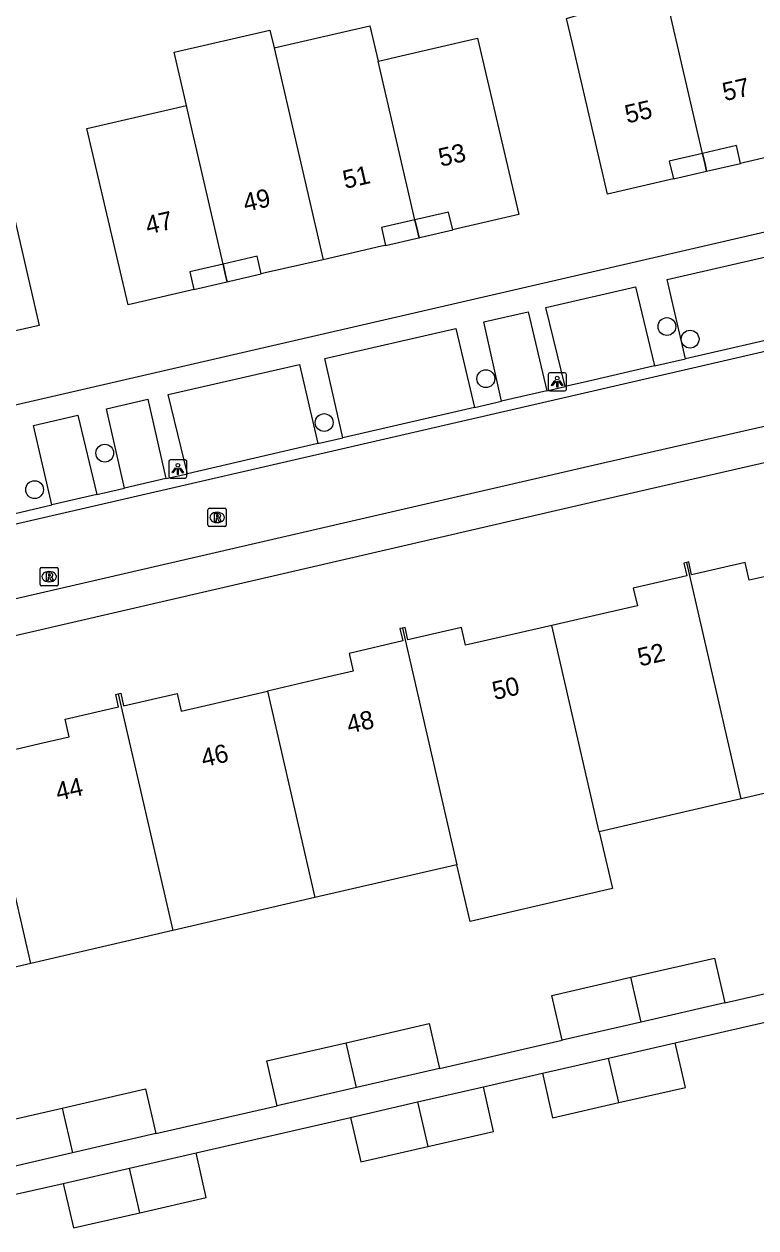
# Model space of a CAD drawing. Extents: x 156414 to 157775, y 382335 to 383765.
# Drawn here: x 156734.9 to 156775, y 383407.9 to 383474 of the extents above; entities that cross this region are included whole.
import ezdxf

# ---------------------------------------------------------------- set-up
doc = ezdxf.new("R2010")
doc.units = 0
for name, color, linetype in [('IMGEO_Boom', 7, 'Continuous'), ('IMGEO_Lichtpunt', 7, 'Continuous'), ('IMGEO_Pand', 7, 'Continuous'), ('IMGEO_Pand_nummerreeks', 7, 'Continuous'), ('IMGEO_Pand_overbouw', 7, 'Continuous'), ('IMGEO_Rijbaan_lokaal_gesloten', 7, 'Continuous'), ('IMGEO_Rijbaan_lokaal_open', 7, 'Continuous'), ('IMGEO_Rioolput', 7, 'Continuous'), ('IMGEO_Voetpad_open', 7, 'Continuous')]:
    doc.layers.add(name, color=color, linetype=linetype)

msp = doc.modelspace()

# ---------------------------------------------------------------- linework, layer by layer
at = {"layer": 'IMGEO_Boom'}
for centre in [(156770.168, 383457.398), (156771.439, 383456.707), (156760.237, 383454.539), (156751.372, 383452.132), (156739.34, 383450.455), (156735.493, 383448.452)]:
    msp.add_circle(centre, 0.489, dxfattribs=at)
at = {"layer": 'IMGEO_Lichtpunt'}
for p, q in [((156763.656, 383454.773), (156763.656, 383453.966)), ((156763.656, 383454.773), (156763.656, 383453.966)), ((156764.558, 383454.868), (156763.75, 383454.868)), ((156764.558, 383454.868), (156763.75, 383454.868)), ((156764.652, 383453.966), (156764.652, 383454.773)), ((156764.652, 383453.966), (156764.652, 383454.773)), ((156763.75, 383453.872), (156764.558, 383453.872)), ((156763.75, 383453.872), (156764.558, 383453.872)), ((156742.851, 383449.991), (156742.851, 383449.184)), ((156742.851, 383449.991), (156742.851, 383449.184)), ((156743.753, 383450.086), (156742.945, 383450.086)), ((156743.753, 383450.086), (156742.945, 383450.086)), ((156743.847, 383449.184), (156743.847, 383449.991)), ((156743.847, 383449.184), (156743.847, 383449.991)), ((156742.945, 383449.09), (156743.753, 383449.09)), ((156742.945, 383449.09), (156743.753, 383449.09))]:
    msp.add_line(p, q, dxfattribs=at)
for points in [[(156764.03, 383454.437), (156764.069, 383454.409), (156763.881, 383454.147), (156763.843, 383454.174), (156764.03, 383454.437)], [(156764.132, 383454.389), (156764.179, 383454.389), (156764.179, 383454.067), (156764.132, 383454.067), (156764.132, 383454.389)], [(156764.242, 383454.409), (156764.28, 383454.436), (156764.467, 383454.174), (156764.428, 383454.146), (156764.242, 383454.409)], [(156743.225, 383449.655), (156743.264, 383449.627), (156743.076, 383449.365), (156743.038, 383449.392), (156743.225, 383449.655)], [(156743.327, 383449.607), (156743.374, 383449.607), (156743.374, 383449.285), (156743.327, 383449.285), (156743.327, 383449.607)], [(156743.437, 383449.627), (156743.475, 383449.654), (156743.662, 383449.392), (156743.623, 383449.364), (156743.437, 383449.627)]]:
    msp.add_lwpolyline(points, dxfattribs=at)
for centre in [(156764.155, 383454.571), (156743.35, 383449.789)]:
    msp.add_circle(centre, 0.0994, dxfattribs=at)
for centre, start, end in [((156763.75, 383454.773), 90, 180), ((156763.75, 383454.773), 90, 180), ((156764.558, 383454.773), 0, 90), ((156764.558, 383454.773), 0, 90), ((156763.75, 383453.966), 180, 270), ((156763.75, 383453.966), 180, 270), ((156764.558, 383453.966), 270, 0), ((156764.558, 383453.966), 270, 360), ((156742.945, 383449.991), 90, 180), ((156742.945, 383449.991), 90, 180), ((156743.753, 383449.991), 0, 90), ((156743.753, 383449.991), 0, 90), ((156742.945, 383449.184), 180, 270), ((156742.945, 383449.184), 180, 270), ((156743.753, 383449.184), 270, 0), ((156743.753, 383449.184), 270, 360)]:
    msp.add_arc(centre, 0.0946, start, end, dxfattribs=at)
at = {"layer": 'IMGEO_Pand'}
for points in [[(156772.122, 383466.899), (156770.298, 383466.481), (156770.525, 383465.506), (156770.293, 383465.452), (156766.911, 383464.667), (156764.984, 383472.928), (156764.664, 383474.302), (156765.202, 383474.466), (156764.615, 383476.98), (156769.514, 383478.113), (156770.099, 383475.599)], [(156772.122, 383466.899), (156770.099, 383475.599)], [(156743.822, 383469.531), (156743.15, 383472.447), (156748.399, 383473.659), (156748.623, 383472.691)], [(156748.623, 383472.691), (156753.878, 383473.905), (156754.33, 383471.959)], [(156754.33, 383471.959), (156754.513, 383472.001), (156755.355, 383472.196), (156759.788, 383473.22), (156762.043, 383463.543), (156758.64, 383462.752), (156758.426, 383462.702), (156758.199, 383463.676), (156756.352, 383463.25)], [(156748.623, 383472.691), (156751.312, 383461.067)], [(156756.352, 383463.25), (156754.33, 383471.959)], [(156727.587, 383467.835), (156727.363, 383468.811), (156732.814, 383470.071), (156733.489, 383467.148), (156735.748, 383457.465), (156732.342, 383456.682), (156732.127, 383456.633), (156731.903, 383457.607), (156730.055, 383457.182)], [(156745.829, 383460.828), (156744, 383460.4), (156744.226, 383459.426), (156744.011, 383459.376), (156740.623, 383458.591), (156738.366, 383468.27), (156743.822, 383469.531)], [(156745.829, 383460.828), (156744.046, 383468.56), (156743.822, 383469.531)], [(156777.804, 383466.291), (156777.613, 383466.247), (156777.414, 383467.102), (156774.416, 383466.4), (156774.209, 383466.352), (156773.986, 383467.327), (156772.122, 383466.899)], [(156756.352, 383463.25), (156754.512, 383462.826), (156754.735, 383461.851), (156754.521, 383461.802), (156751.312, 383461.067)], [(156751.312, 383461.067), (156748.136, 383460.339), (156747.921, 383460.29), (156747.698, 383461.265), (156745.829, 383460.828)], [(156779.448, 383444.586), (156776.317, 383443.859), (156774.673, 383443.478), (156774.45, 383444.453), (156771.524, 383443.785), (156771.363, 383444.488), (156771.255, 383444.463)], [(156771.255, 383444.463), (156771.09, 383444.425), (156771.251, 383443.722), (156768.324, 383443.054), (156768.547, 383442.079), (156766.943, 383441.711), (156763.85, 383441.001)], [(156774.242, 383431.486), (156771.255, 383444.463)], [(156755.661, 383440.859), (156755.53, 383440.829), (156755.685, 383440.148), (156752.743, 383439.467), (156752.969, 383438.493), (156751.367, 383438.119), (156748.257, 383437.392)], [(156763.85, 383441.001), (156760.736, 383440.287), (156759.12, 383439.916), (156758.895, 383440.891), (156755.966, 383440.213), (156755.811, 383440.893), (156755.661, 383440.859)], [(156755.661, 383440.859), (156758.656, 383427.874)], [(156766.458, 383429.682), (156763.85, 383441.001)], [(156740.071, 383437.248), (156740.217, 383437.281), (156740.373, 383436.593), (156743.312, 383437.261), (156743.536, 383436.289), (156745.125, 383436.66), (156748.257, 383437.392)], [(156748.257, 383437.392), (156750.867, 383426.068)], [(156732.667, 383433.797), (156735.775, 383434.515), (156737.386, 383434.888), (156737.161, 383435.863), (156740.1, 383436.531), (156739.944, 383437.219), (156740.071, 383437.248)], [(156740.071, 383437.248), (156743.065, 383424.26)], [(156735.289, 383422.457), (156732.667, 383433.797)], [(156782.044, 383433.295), (156774.242, 383431.486)], [(156774.242, 383431.486), (156766.458, 383429.682)], [(156766.458, 383429.682), (156767.177, 383426.563), (156759.374, 383424.763), (156758.656, 383427.874)], [(156758.656, 383427.874), (156750.867, 383426.068)], [(156750.867, 383426.068), (156743.065, 383424.26)], [(156743.065, 383424.26), (156735.289, 383422.457)], [(156735.289, 383422.457), (156727.488, 383420.649)], [(156768.184, 383421.696), (156772.775, 383422.752), (156773.34, 383420.297)], [(156764.416, 383418.244), (156763.851, 383420.699), (156768.184, 383421.696)], [(156768.75, 383419.241), (156768.184, 383421.696)], [(156773.34, 383420.297), (156768.75, 383419.241)], [(156752.587, 383418.107), (156757.138, 383419.154), (156757.703, 383416.699)], [(156768.75, 383419.241), (156764.416, 383418.244)], [(156748.799, 383414.65), (156748.234, 383417.105), (156752.587, 383418.107)], [(156753.153, 383415.652), (156752.587, 383418.107)], [(156766.972, 383417.265), (156770.626, 383418.105)], [(156767.538, 383414.82), (156771.188, 383415.659), (156770.626, 383418.105)], [(156763.338, 383416.43), (156766.972, 383417.265)], [(156767.538, 383414.82), (156766.972, 383417.265)], [(156757.703, 383416.699), (156753.153, 383415.652)], [(156763.338, 383416.43), (156763.9, 383413.984), (156767.538, 383414.82)], [(156737.009, 383414.522), (156741.58, 383415.574), (156742.145, 383413.119)], [(156753.153, 383415.652), (156748.799, 383414.65)], [(156756.498, 383414.857), (156760.103, 383415.686)], [(156757.058, 383412.412), (156760.665, 383413.241), (156760.103, 383415.686)], [(156752.824, 383414.013), (156756.498, 383414.857)], [(156756.498, 383414.857), (156757.058, 383412.412)], [(156733.231, 383411.068), (156732.666, 383413.523), (156737.009, 383414.522)], [(156737.009, 383414.522), (156737.576, 383412.068)], [(156752.824, 383414.013), (156753.387, 383411.568), (156757.058, 383412.412)], [(156742.145, 383413.119), (156737.576, 383412.068)], [(156737.576, 383412.068), (156733.231, 383411.068)], [(156740.695, 383411.225), (156744.348, 383412.065)], [(156741.26, 383408.78), (156744.91, 383409.619), (156744.348, 383412.065)], [(156737.069, 383410.392), (156740.695, 383411.225)], [(156741.26, 383408.78), (156740.695, 383411.225)], [(156737.069, 383410.392), (156737.631, 383407.946), (156741.26, 383408.78)]]:
    msp.add_lwpolyline(points, dxfattribs=at)
at = {"layer": 'IMGEO_Pand_overbouw'}
for points in [[(156772.122, 383466.899), (156772.261, 383466.293), (156772.346, 383465.924), (156772.5, 383465.96), (156774.209, 383466.352), (156773.986, 383467.327)], [(156772.122, 383466.899), (156770.298, 383466.481), (156770.525, 383465.506), (156772.266, 383465.906), (156772.346, 383465.924), (156772.261, 383466.293)], [(156754.735, 383461.851), (156756.463, 383462.25), (156756.577, 383462.276), (156756.491, 383462.646), (156756.352, 383463.25), (156754.512, 383462.826)], [(156756.352, 383463.25), (156756.491, 383462.646), (156756.577, 383462.276), (156756.698, 383462.303), (156758.426, 383462.702), (156758.199, 383463.676)], [(156747.921, 383460.29), (156747.698, 383461.265), (156745.829, 383460.828), (156745.97, 383460.224), (156746.057, 383459.854), (156746.193, 383459.886)], [(156744.226, 383459.426), (156745.96, 383459.831), (156746.057, 383459.854), (156745.97, 383460.224), (156745.829, 383460.828), (156744, 383460.4)]]:
    msp.add_lwpolyline(points, close=True, dxfattribs=at)
at = {"layer": 'IMGEO_Rijbaan_lokaal_gesloten'}
for points in [[(156787.899, 383458.888), (156786.004, 383458.45), (156765.894, 383453.805), (156714.231, 383441.888), (156682.439, 383434.549)], [(156683.333, 383430.671), (156766.841, 383449.96), (156786.899, 383454.529)]]:
    msp.add_lwpolyline(points, dxfattribs=at)
at = {"layer": 'IMGEO_Rijbaan_lokaal_open'}
for points in [[(156777.24, 383457.026), (156771.18, 383455.629)], [(156769.486, 383455.239), (156765.815, 383454.393), (156764.588, 383454.11)], [(156769.486, 383455.239), (156771.18, 383455.629)], [(156763.583, 383453.878), (156761.102, 383453.305)], [(156763.583, 383453.878), (156764.588, 383454.11)], [(156759.623, 383452.963), (156761.102, 383453.305)], [(156759.623, 383452.963), (156752.388, 383451.293)], [(156751.025, 383450.978), (156752.388, 383451.293)], [(156751.025, 383450.978), (156743.869, 383449.326)], [(156742.69, 383449.054), (156743.869, 383449.326)], [(156742.69, 383449.054), (156740.428, 383448.532)], [(156738.915, 383448.182), (156736.43, 383447.609)], [(156738.915, 383448.182), (156740.428, 383448.532)], [(156733.803, 383447.002), (156736.43, 383447.609)]]:
    msp.add_lwpolyline(points, dxfattribs=at)
at = {"layer": 'IMGEO_Rioolput'}
for p, q in [((156745.002, 383446.501), (156745.002, 383447.353)), ((156745.077, 383447.427), (156745.929, 383447.427)), ((156746.003, 383447.353), (156746.003, 383446.501)), ((156745.513, 383446.647), (156745.488, 383446.647)), ((156745.49, 383447.207), (156745.515, 383447.207)), ((156745.929, 383446.427), (156745.077, 383446.427)), ((156735.792, 383443.253), (156735.792, 383444.105)), ((156735.867, 383444.179), (156736.719, 383444.179)), ((156736.28, 383443.959), (156736.305, 383443.959)), ((156736.793, 383444.105), (156736.793, 383443.253)), ((156736.303, 383443.399), (156736.278, 383443.399)), ((156736.719, 383443.179), (156735.867, 383443.179))]:
    msp.add_line(p, q, dxfattribs=at)
for points in [[(156745.002, 383446.501), (156745.002, 383447.353)], [(156745.077, 383447.427), (156745.929, 383447.427)], [(156746.003, 383447.353), (156746.003, 383446.501)], [(156745.591, 383447.125), (156745.339, 383447.127), (156745.339, 383446.727)], [(156745.339, 383446.727), (156745.463, 383446.727), (156745.463, 383446.889), (156745.474, 383446.889)], [(156745.517, 383447.046), (156745.463, 383447.046), (156745.463, 383446.965)], [(156745.463, 383446.965), (156745.515, 383446.965)], [(156745.521, 383446.86), (156745.592, 383446.727), (156745.732, 383446.727), (156745.667, 383446.853)], [(156745.929, 383446.427), (156745.077, 383446.427)], [(156735.792, 383443.253), (156735.792, 383444.105)], [(156735.867, 383444.179), (156736.719, 383444.179)], [(156736.793, 383444.105), (156736.793, 383443.253)], [(156736.381, 383443.877), (156736.129, 383443.879), (156736.129, 383443.479)], [(156736.129, 383443.479), (156736.253, 383443.479), (156736.253, 383443.641), (156736.264, 383443.641)], [(156736.307, 383443.798), (156736.253, 383443.798), (156736.253, 383443.717)], [(156736.253, 383443.717), (156736.305, 383443.717)], [(156736.311, 383443.612), (156736.382, 383443.479), (156736.522, 383443.479), (156736.457, 383443.605)], [(156736.719, 383443.179), (156735.867, 383443.179)]]:
    msp.add_lwpolyline(points, dxfattribs=at)
for centre, radius, start, end in [((156745.079, 383447.351), 0.0765, 91.55205, 178.44795), ((156745.079, 383447.351), 0.0765, 91.55205, 178.44795), ((156745.927, 383447.351), 0.0765, 1.55205, 88.44795), ((156745.927, 383447.351), 0.0765, 1.55205, 88.44795), ((156745.473, 383446.836), 0.0533, 26.02933, 88.69889), ((156745.499, 383447.154), 0.19, 274.7715, 282.96867), ((156745.523, 383446.95), 0.0964, 77.00612, 93.18647), ((156745.537, 383447.007), 0.0378, 276.66336, 79.67722), ((156745.59, 383447.015), 0.109, 350.36119, 89.41601), ((156745.588, 383447.015), 0.112, 277.58423, 350.98172), ((156745.572, 383446.8), 0.108, 29.51342, 73.79051), ((156745.079, 383446.503), 0.0765, 181.55205, 268.44795), ((156745.079, 383446.503), 0.0765, 181.55205, 268.44795), ((156745.927, 383446.503), 0.0765, 271.55205, 358.44795), ((156745.927, 383446.503), 0.0765, 271.55205, 358.44795), ((156735.869, 383444.103), 0.0765, 91.55205, 178.44795), ((156735.869, 383444.103), 0.0765, 91.55205, 178.44795), ((156736.717, 383444.103), 0.0765, 1.55205, 88.44795), ((156736.717, 383444.103), 0.0765, 1.55205, 88.44795), ((156736.263, 383443.588), 0.0533, 26.02933, 88.69889), ((156736.289, 383443.906), 0.19, 274.7715, 282.96867), ((156736.313, 383443.702), 0.0964, 77.00612, 93.18647), ((156736.327, 383443.759), 0.0378, 276.66336, 79.67722), ((156736.38, 383443.767), 0.109, 350.36119, 89.41601), ((156736.378, 383443.767), 0.112, 277.58423, 350.98172), ((156736.362, 383443.552), 0.108, 29.51342, 73.79051), ((156735.869, 383443.255), 0.0765, 181.55205, 268.44795), ((156735.869, 383443.255), 0.0765, 181.55205, 268.44795), ((156736.717, 383443.255), 0.0765, 271.55205, 358.44795), ((156736.717, 383443.255), 0.0765, 271.55205, 358.44795)]:
    msp.add_arc(centre, radius, start, end, dxfattribs=at)
for centre, major_axis, ratio, start_param, end_param in [((156745.489, 383446.927), (-0.387, 0.002), 0.722429, 4.712389, 7.853982), ((156745.514, 383446.927), (-0.39, 0.002), 0.717154, 1.570796, 4.712389), ((156736.279, 383443.679), (-0.387, 0.002), 0.722429, 4.712389, 7.853982), ((156736.304, 383443.679), (-0.39, 0.002), 0.717154, 1.570796, 4.712389)]:
    msp.add_ellipse(centre, major_axis=major_axis, ratio=ratio, start_param=start_param, end_param=end_param, dxfattribs=at)
at = {"layer": 'IMGEO_Voetpad_open'}
for points in [[(156712.717, 383448.102), (156765.332, 383460.234), (156784.544, 383464.681)], [(156771.18, 383455.629), (156770.175, 383459.974), (156776.235, 383461.375), (156777.24, 383457.026)], [(156764.588, 383454.11), (156763.521, 383458.436), (156768.449, 383459.575), (156769.486, 383455.239)], [(156761.102, 383453.305), (156760.125, 383457.654), (156762.55, 383458.212), (156763.583, 383453.878)], [(156752.388, 383451.293), (156751.408, 383455.647), (156758.587, 383457.3), (156759.623, 383452.963)], [(156743.869, 383449.326), (156742.826, 383453.671), (156750.013, 383455.326), (156751.025, 383450.978)], [(156740.428, 383448.532), (156739.44, 383452.892), (156741.705, 383453.413), (156742.69, 383449.054)], [(156715.522, 383436.085), (156767.229, 383448.037), (156787.33, 383452.642)], [(156736.43, 383447.609), (156735.434, 383451.969), (156737.872, 383452.531), (156738.915, 383448.182)], [(156773.34, 383420.297), (156779.964, 383421.822)], [(156770.626, 383418.105), (156779.132, 383420.06)], [(156757.703, 383416.699), (156764.416, 383418.244)], [(156760.103, 383415.686), (156763.338, 383416.43)], [(156742.145, 383413.119), (156748.799, 383414.65)], [(156744.348, 383412.065), (156752.824, 383414.013)], [(156733.815, 383409.644), (156737.069, 383410.392)]]:
    msp.add_lwpolyline(points, dxfattribs=at)

# ---------------------------------------------------------------- texts
at = {"layer": 'IMGEO_Pand_nummerreeks'}
for s, rotation, p in [('57', 12.91971, (156773.337, 383469.763)), ('55', 12.9202, (156767.988, 383468.536)), ('53', 13.0176, (156757.767, 383466.161)), ('51', 13.0176, (156752.522, 383464.947)), ('49', 13.0176, (156747.057, 383463.684)), ('47', 13.0176, (156741.702, 383462.446)), ('52', 13.006, (156768.687, 383438.744)), ('50', 13.00614, (156760.715, 383436.902)), ('48', 13.006, (156752.735, 383435.059)), ('46', 13.006, (156744.753, 383433.216)), ('44', 13.006, (156736.774, 383431.373))]:
    msp.add_text(s, height=1, rotation=rotation, dxfattribs=at).set_placement(p)

doc.saveas('drawing.dxf')
